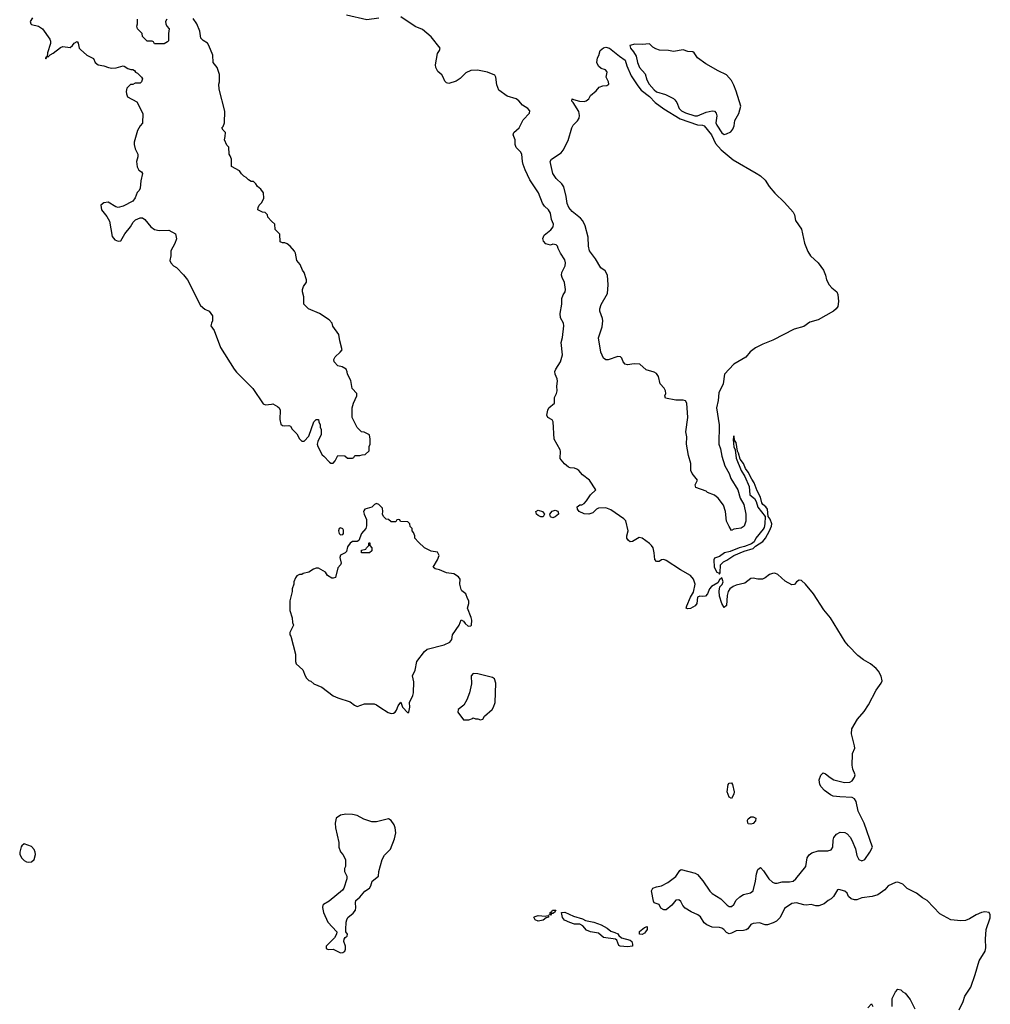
# Model space of a CAD drawing. Header units: inches. Extents: x 2396598 to 2566999, y 262085 to 451979.
# Tile 274 of 280: x 2527913 to 2535955, y 407929 to 416085. Entities that reach past the tile are written whole.
import ezdxf

# ---------------------------------------------------------------- set-up
doc = ezdxf.new("R2010")
doc.units = ezdxf.units.IN
doc.header["$MEASUREMENT"] = 0
for name, color, linetype in [('C5420', 7, 'Continuous'), ('C5421', 7, 'Continuous'), ('C5430', 7, 'Continuous'), ('C5431', 7, 'Continuous')]:
    doc.layers.add(name, color=color, linetype=linetype)

msp = doc.modelspace()

# ---------------------------------------------------------------- linework, layer by layer
at = {"layer": 'C5420', "color": 5, "elevation": 40}
msp.add_lwpolyline([(2527950, 409258), (2527930, 409242), (2527926.2, 409233.8), (2527913, 409190), (2527915.5, 409170), (2527930, 409140.7), (2527950, 409120.7), (2527970, 409110.6), (2527990, 409107.7), (2528010, 409110.8), (2528032.7, 409130), (2528042.7, 409170), (2528040.9, 409190), (2528032.9, 409212.9), (2528010, 409237.2)], close=True, dxfattribs=at)
at = {"layer": 'C5421', "color": 5, "elevation": 40}
for points in [[(2528019.8, 416100.2), (2528001, 416070), (2528004.7, 416050), (2528010, 416044.7), (2528070, 416030.7), (2528101, 416010), (2528162.5, 415922.5), (2528167.7, 415907.7), (2528167.5, 415887.5), (2528143, 415810), (2528139.8, 415780.2), (2528128, 415770), (2528130, 415762), (2528140.4, 415779.6), (2528150, 415776), (2528164.8, 415795.2), (2528190.9, 415809.1), (2528250, 415853.4), (2528270, 415862.8), (2528330, 415856), (2528349.4, 415870.6), (2528364, 415890), (2528390, 415904.7), (2528398.8, 415890), (2528406, 415850), (2528416.8, 415836.8), (2528470, 415791.3), (2528523.6, 415763.6), (2528538, 415730), (2528562, 415710), (2528610, 415704), (2528650, 415687.7), (2528675.5, 415684.5), (2528712.9, 415687.1), (2528770, 415702), (2528779.6, 415699.6), (2528810, 415682), (2528832.7, 415672.7), (2528850, 415672), (2528863.6, 415663.6), (2528871.6, 415651.6), (2528890, 415642), (2528922, 415610), (2528930, 415594), (2528922, 415570), (2528910, 415558), (2528870, 415558), (2528851.1, 415548.9), (2528830, 415548), (2528802, 415518), (2528796, 415490), (2528798, 415470), (2528807.1, 415447.1), (2528883.6, 415403.6), (2528932.7, 415307.3), (2528931.6, 415228.4), (2528910, 415206), (2528890, 415166), (2528861, 415070), (2528861, 415050), (2528870, 415014), (2528892, 414970), (2528892, 414950), (2528882, 414910), (2528885.4, 414865.4), (2528899.6, 414839.6), (2528923.6, 414823.6), (2528930.9, 414810.9), (2528916, 414750), (2528911, 414690), (2528902, 414670), (2528887.1, 414652.9), (2528870.5, 414609.5), (2528850, 414582), (2528770, 414539.3), (2528729.5, 414529.5), (2528710, 414536), (2528646.4, 414573.6), (2528610, 414569), (2528586, 414550), (2528591, 414510), (2528635.6, 414455.6), (2528656, 414416), (2528678, 414290), (2528702, 414262), (2528730, 414251.3), (2528750, 414252), (2528785.2, 414310), (2528832.3, 414370), (2528852.1, 414407.9), (2528872, 414428), (2528910, 414444), (2528930, 414442.8), (2528950, 414431), (2528998.8, 414370), (2529030, 414347.3), (2529070, 414338), (2529150, 414341), (2529204.7, 414310), (2529211.3, 414270), (2529198, 414230), (2529164.7, 414170), (2529164.7, 414130), (2529158, 414090), (2529164.7, 414070), (2529187.1, 414047.1), (2529211.1, 414031.1), (2529270, 413972), (2529304.7, 413930), (2529410, 413718), (2529446.4, 413686.4), (2529482, 413670), (2529510.9, 413630.9), (2529511.3, 413591.3), (2529501, 413570), (2529498, 413550), (2529524.7, 413510), (2529576, 413370), (2529690.7, 413190.7), (2529710, 413164.7), (2529844.7, 413030), (2529930, 412902), (2529950, 412894), (2530000, 412900.7)], [(2529132, 416090), (2529122, 416070), (2529124.7, 416050), (2529131.1, 416031.1), (2529152, 416010), (2529146, 415970), (2529144.7, 415910), (2529138.8, 415901.2), (2529110, 415886), (2529030, 415886), (2529022, 415902), (2529010, 415906), (2528970, 415906), (2528930, 415946), (2528928, 415970), (2528888.7, 416010), (2528884, 416030), (2528888.7, 416050), (2528888.4, 416088.4)], [(2530000, 414416.9), (2529968, 414450), (2529966, 414470), (2529948, 414488), (2529926, 414490), (2529886, 414510), (2529888, 414530), (2529898, 414550), (2529918, 414570), (2529934.6, 414605.4), (2529934, 414650), (2529910, 414682), (2529883.1, 414703.1), (2529870, 414726), (2529850, 414746), (2529830, 414746), (2529810, 414758), (2529790, 414778), (2529770, 414788), (2529750, 414808), (2529733.6, 414833.6), (2529669, 414869), (2529668.9, 414928.9), (2529658, 414958), (2529648, 414970), (2529646, 415030), (2529630, 415046), (2529609, 415089), (2529616.4, 415116.4), (2529618, 415150), (2529598, 415170), (2529588.7, 415190), (2529599, 415201), (2529608.7, 415230), (2529612.5, 415327.5), (2529565.2, 415510), (2529562, 415550), (2529568, 415570), (2529568.7, 415630), (2529548.7, 415690), (2529515.3, 415730), (2529513.2, 415790), (2529481.2, 415870), (2529468.7, 415890), (2529432.3, 415912.3), (2529413.2, 415933.2), (2529406, 415990), (2529380.7, 416050), (2529350, 416096)]]:
    msp.add_lwpolyline(points, dxfattribs=at)
at = {"layer": 'C5430', "color": 5, "elevation": 20}
for points in [[(2535696.2, 407883.8), (2535730, 407951.3), (2535744, 407996), (2535793.3, 408070), (2535830, 408176), (2535862, 408290), (2535911.3, 408370), (2535917.5, 408397.5), (2535914.5, 408470), (2535922, 408550), (2535953.3, 408646.7), (2535955.1, 408670), (2535944.5, 408690), (2535910, 408695.4), (2535882.4, 408690), (2535838, 408670), (2535782.9, 408637.1), (2535750, 408624.2), (2535710, 408619.4), (2535627.9, 408628), (2535538.1, 408678.1), (2535431.1, 408790), (2535392, 408812), (2535343.6, 408850), (2535267.3, 408887.3), (2535230, 408923.5), (2535190, 408940.3), (2535170, 408939), (2535109.7, 408910.3), (2535082, 408878), (2535022.9, 408837.1), (2534976.7, 408823.3), (2534891.1, 408811.1), (2534850, 408795.1), (2534830, 408794.5), (2534803.3, 408803.3), (2534781.4, 408821.5), (2534769.6, 408850), (2534750, 408865.4), (2534700.6, 408879.4), (2534690, 408878.7), (2534656.9, 408823.1), (2534636.6, 408803.4), (2534610.5, 408790), (2534577.3, 408762.7), (2534534.7, 408745.3), (2534510, 408745.1), (2534470, 408756.9), (2534430.2, 408749.8), (2534410, 408752.3), (2534350, 408768.5), (2534310, 408765.6), (2534250, 408723.8), (2534213, 408647), (2534182.4, 408617.6), (2534157.1, 408602.9), (2534110, 408587.9), (2534090, 408588.1), (2534043.7, 408603.7), (2533990, 408597.3), (2533970, 408589.8), (2533944.8, 408555.2), (2533933.2, 408546.8), (2533910, 408541.1), (2533850, 408539), (2533810, 408518.4), (2533790, 408514.1), (2533770, 408524.5), (2533746.6, 408550), (2533730, 408560.5), (2533710, 408566.4), (2533650, 408568.5), (2533606.3, 408586.3), (2533583.9, 408603.9), (2533554, 408654), (2533532.8, 408670), (2533475.5, 408695.5), (2533426.9, 408726.9), (2533406.6, 408746.6), (2533390, 408780.5), (2533373.7, 408793.7), (2533348.3, 408791.7), (2533317.3, 408750), (2533270, 408710.9), (2533250, 408712.8), (2533224.5, 408724.5), (2533210, 408754.7), (2533171, 408771), (2533164.1, 408784.1), (2533148.4, 408870), (2533159.6, 408890), (2533190, 408902.2), (2533230, 408910.2), (2533282.3, 408937.7), (2533350, 408987), (2533382.7, 409037.3), (2533394.8, 409045.2), (2533510, 409015.9), (2533530, 409004.2), (2533572.4, 408952.4), (2533630, 408865.3), (2533650, 408847), (2533721.7, 408801.7), (2533775.5, 408750), (2533790, 408740.3), (2533810, 408738.4), (2533830, 408757.3), (2533848.7, 408791.3), (2533879.8, 408820.2), (2533910, 408837.6), (2533967.3, 408852.7), (2533989.6, 408870.4), (2534009.6, 408950), (2534018.9, 409010), (2534030, 409044.7), (2534050, 409062.8), (2534076, 409036), (2534119.1, 408970), (2534150, 408941.6), (2534170, 408932.7), (2534190, 408932.2), (2534230, 408943.2), (2534290, 408943.5), (2534320.7, 408950), (2534343.9, 408970), (2534426.3, 409070), (2534437.2, 409142.8), (2534453, 409167), (2534476.8, 409183.2), (2534530, 409201.1), (2534610, 409201.3), (2534636, 409210), (2534651.2, 409230), (2534651.7, 409288.3), (2534659.3, 409310), (2534681.3, 409338.7), (2534710, 409354), (2534750, 409353), (2534770, 409340.5), (2534793.9, 409313.9), (2534808.4, 409290), (2534838.3, 409218.3), (2534850, 409161), (2534865.3, 409130), (2534890, 409117.6), (2534916.2, 409130), (2534958, 409190), (2534979.3, 409230), (2534909.1, 409430), (2534859.1, 409530), (2534844.2, 409610), (2534830, 409631.7), (2534810, 409642.2), (2534706.9, 409646.9), (2534654.3, 409654.3), (2534630, 409664.2), (2534581.2, 409701.2), (2534553.3, 409730), (2534541.3, 409750), (2534536.9, 409790), (2534550, 409826), (2534570, 409846.8), (2534590, 409839.1), (2534627.3, 409807.3), (2534657.3, 409790), (2534747.4, 409767.4), (2534791.6, 409770), (2534810, 409781.5), (2534830.9, 409810), (2534834, 409830), (2534816.5, 409876.5), (2534811.5, 409910), (2534814, 410000)], [(2535142, 407910), (2535143.1, 407976.9), (2535170, 408034), (2535190, 408054), (2535214, 408050), (2535231.6, 408031.6), (2535250, 408022), (2535292, 407970), (2535330.7, 407890.7)], [(2534940.4, 407899.6), (2534970, 407934), (2534982, 407910)]]:
    msp.add_lwpolyline(points, dxfattribs=at)
at = {"layer": 'C5430', "color": 5}
for points, elevation in [([(2533810, 409633.2), (2533790, 409645.2), (2533774.5, 409690), (2533782.9, 409750), (2533790, 409760.7), (2533810, 409762.8), (2533818, 409750), (2533832, 409690), (2533830, 409668.7)], 20), ([(2530616.4, 409503.6), (2530570, 409495.1), (2530536, 409470), (2530527.3, 409430), (2530530.9, 409390.9), (2530556, 409270), (2530558, 409230), (2530571.1, 409191.1), (2530591.3, 409170), (2530611.3, 409130), (2530612, 409070), (2530605.4, 409054.6), (2530604.7, 409030), (2530624.7, 408990), (2530624.7, 408970), (2530598, 408890), (2530586.4, 408873.6), (2530477.6, 408782.4), (2530430, 408757.2), (2530424, 408750), (2530420.7, 408730), (2530430.9, 408690.9), (2530466.8, 408610), (2530542, 408530), (2530538, 408510), (2530521, 408479), (2530452, 408410), (2530452.7, 408392.7), (2530470, 408382), (2530510, 408386), (2530570, 408356), (2530590, 408358), (2530608, 408370), (2530612.9, 408387.1), (2530613.2, 408410), (2530599, 408450), (2530602, 408470), (2530610, 408482), (2530627.3, 408492.7), (2530628, 408510), (2530615.3, 408530), (2530614, 408550), (2530617.2, 408610), (2530624, 408630), (2530632.7, 408647.3), (2530674.8, 408685.2), (2530695.3, 408710), (2530699, 408730), (2530694, 408770), (2530699, 408790), (2530730, 408818), (2530772.5, 408867.5), (2530810, 408891.3), (2530821.2, 408910), (2530833.2, 408950), (2530885.2, 408990), (2530889, 409030), (2530917.2, 409130), (2530936, 409164), (2530986.3, 409213.7), (2531019.7, 409300.2), (2531028.4, 409350), (2531024, 409390), (2531014.6, 409414.6), (2530991.5, 409451.5), (2530970, 409467), (2530870, 409441.7), (2530830, 409439.8), (2530764.1, 409464.1), (2530710, 409492.6), (2530670, 409502)], 40), ([(2533970, 409420.9), (2533950, 409424.5), (2533945.1, 409430), (2533944.4, 409455.6), (2533950, 409466), (2533970, 409481), (2533990, 409482.8), (2534011, 409470), (2534010.8, 409450), (2533990, 409426.6)], 20), ([(2532310, 408667.8), (2532298, 408670), (2532307.6, 408672.4), (2532308.7, 408690), (2532321.4, 408698.5), (2532328.3, 408710), (2532354.9, 408710), (2532345.5, 408690), (2532330, 408682.3), (2532318, 408682)], 20), ([(2532950, 408405.8), (2532889.3, 408410), (2532877.7, 408417.7), (2532859.3, 408459.3), (2532850, 408467.8), (2532750, 408482.9), (2532710, 408517.5), (2532641.2, 408530), (2532610, 408543.5), (2532579.5, 408579.5), (2532553.9, 408593.9), (2532510, 408593.5), (2532470, 408606.3), (2532427.3, 408627.3), (2532410, 408647.6), (2532402, 408690), (2532430, 408692.9), (2532500.6, 408660.6), (2532576, 408636), (2532602.3, 408622.3), (2532670, 408610.2), (2532730, 408588.4), (2532779.2, 408559.2), (2532810, 408534.3), (2532844.7, 408524.7), (2532870, 408512), (2532878.4, 408498.4), (2532900.3, 408480.3), (2532970, 408461.2), (2532984.1, 408450), (2532991.8, 408428.2), (2532990, 408409.8)], 20), ([(2532270, 408659.5), (2532290, 408664.7), (2532295.5, 408655.5), (2532293.7, 408650), (2532275.6, 408644.4), (2532250, 408626.9), (2532210, 408618.5), (2532183, 408630), (2532173.3, 408650), (2532182.6, 408657.4), (2532210, 408665.4)], 20), ([(2533070, 408508.7), (2533049.8, 408510), (2533048.5, 408531.5), (2533090, 408565.5), (2533112.5, 408572.5), (2533110.9, 408550), (2533099.4, 408530), (2533090, 408519.4)], 20)]:
    msp.add_lwpolyline(points, close=True, dxfattribs=dict(at, elevation=elevation))
at = {"layer": 'C5431', "color": 5}
for points, elevation in [([(2530890, 416096.9), (2530790, 416083.1), (2530622, 416122)], 20), ([(2534814, 410000), (2534814.2, 410005.8), (2534832, 410050), (2534830.9, 410070), (2534805.8, 410170), (2534808.2, 410210), (2534853.8, 410290), (2534910, 410354.2), (2534946.5, 410410), (2535008.4, 410531.6), (2535050.8, 410590), (2535057.8, 410610), (2535050, 410648.5), (2535030, 410689.1), (2535010.4, 410710), (2534962.5, 410750), (2534903.7, 410783.7), (2534858.1, 410818.1), (2534779.2, 410899.2), (2534753, 410933), (2534630.3, 411130), (2534576.5, 411196.5), (2534490, 411328), (2534424.6, 411410), (2534390, 411438.7), (2534370, 411442.5), (2534350.3, 411430), (2534333.7, 411406.3), (2534310, 411402.9), (2534254.6, 411434.6), (2534194.5, 411490), (2534170, 411499.2), (2534150, 411498.3), (2534124.7, 411490), (2534090, 411460.9), (2534068.9, 411451.1), (2534030, 411451.9), (2533990, 411459.7), (2533970, 411457.2), (2533921, 411419), (2533850, 411401), (2533825.4, 411390), (2533798, 411370), (2533783.7, 411350), (2533775.1, 411315.1), (2533768.5, 411231.5), (2533750, 411216.2), (2533730, 411249.6), (2533711.2, 411311.2), (2533709, 411351), (2533714, 411386), (2533733.3, 411406.7), (2533740.7, 411430), (2533730, 411460.5), (2533710, 411444.5), (2533698.3, 411421.7), (2533643.6, 411390), (2533629.5, 411370.5), (2533610.9, 411329.1), (2533594, 411310), (2533570, 411306.4), (2533549.1, 411310.9), (2533530, 411300.7), (2533523.6, 411250), (2533510.8, 411229.2), (2533470.9, 411209.1), (2533446.2, 411206.2), (2533435.3, 411210), (2533440.3, 411230), (2533470, 411301.7), (2533496.8, 411343.2), (2533509.8, 411410), (2533494.9, 411450), (2533470, 411481.4), (2533387, 411527), (2533270, 411606.5), (2533250, 411614), (2533230, 411609.8), (2533210, 411597.5), (2533190, 411597.3), (2533174.2, 411614.2), (2533170.9, 411670), (2533161.4, 411710), (2533148.6, 411730), (2533130, 411747.5), (2533070, 411790.5), (2533044.7, 411795.3), (2532990, 411761.7), (2532970, 411761.3), (2532958.4, 411770), (2532944.7, 411790), (2532944.1, 411810), (2532954, 411850), (2532935.2, 411935.2), (2532919.8, 411950), (2532810, 412024.8), (2532770, 412041.5), (2532710, 412038.5), (2532692.2, 412030), (2532660.4, 411999.6), (2532630, 411988), (2532590, 411992.7), (2532549.7, 412010), (2532533.6, 412030), (2532532.7, 412050), (2532554.5, 412065.5), (2532570, 412067.6), (2532590, 412077.7), (2532610, 412099), (2532642.9, 412150), (2532687, 412190), (2532633.5, 412270), (2532575, 412315), (2532544.5, 412350), (2532530, 412361.8), (2532510, 412369.2), (2532473.8, 412373.8), (2532459.9, 412379.9), (2532426.5, 412406.5), (2532398.1, 412438.1), (2532391.6, 412451.6), (2532393.5, 412510), (2532390, 412522), (2532342.6, 412610), (2532332.9, 412753), (2532324.7, 412770), (2532287.8, 412790), (2532280.4, 412810), (2532288.8, 412850), (2532298.4, 412870), (2532342.8, 412910), (2532343.6, 412956.4), (2532361.3, 412990), (2532366.4, 413010), (2532363.4, 413050), (2532368.4, 413090), (2532366.2, 413110), (2532349.5, 413150), (2532348.2, 413170), (2532355.8, 413190), (2532394.9, 413250), (2532409.9, 413310.1), (2532400.3, 413410), (2532411.7, 413451.7), (2532422.6, 413550), (2532419.7, 413570), (2532395.2, 413615.2), (2532391.8, 413651.8), (2532403.9, 413730), (2532405.7, 413774.3), (2532414.6, 413805.5), (2532433.7, 413830), (2532435.4, 413850), (2532427.1, 413907.1), (2532407.3, 413950), (2532402.9, 413970), (2532405.1, 413990), (2532432.6, 414047.4), (2532436, 414070), (2532430, 414097.2), (2532394.5, 414150), (2532373.2, 414190), (2532368.7, 414210), (2532359.3, 414219.3), (2532330, 414225.2), (2532310, 414218.4), (2532272.3, 414227.7), (2532251.8, 414250), (2532248.4, 414271.6), (2532259.5, 414300.5), (2532314.9, 414345.1), (2532334, 414370), (2532336.5, 414390), (2532318.9, 414430), (2532310, 414483.7), (2532295.4, 414510), (2532260.9, 414540.9), (2532244.5, 414564.5), (2532210.4, 414650), (2532138.7, 414758.7), (2532101, 414841), (2532085.6, 414885.6), (2532078.9, 414910), (2532073.4, 414970), (2532061.7, 414990), (2532027.5, 415027.5), (2532019.5, 415050), (2532017.8, 415090), (2532002.6, 415130), (2532008.6, 415150), (2532052.3, 415190), (2532085, 415255), (2532137.1, 415310), (2532140.7, 415330), (2532123.5, 415350), (2532077.8, 415377.8), (2532050, 415411.8), (2532026.9, 415430), (2531951.6, 415451.6), (2531881.7, 415501.7), (2531865.5, 415545.5), (2531859.4, 415610), (2531850, 415625.5), (2531790, 415649.8), (2531707.4, 415667.4), (2531650, 415662.8), (2531610, 415646), (2531562.7, 415597.3), (2531530, 415574.5), (2531470, 415556.8), (2531450, 415562), (2531436.3, 415576.3), (2531422.9, 415610), (2531410, 415627.4), (2531376.8, 415656.8), (2531360.6, 415690), (2531358.4, 415710), (2531375.8, 415804.2), (2531392.6, 415830), (2531396.3, 415850), (2531321.7, 415941.7), (2531250, 416004), (2531190, 416028.7), (2531070, 416109.6)], 20), ([(2530000, 412900.7), (2530010, 412902), (2530050, 412882), (2530062, 412870), (2530071, 412850), (2530067.1, 412772.9), (2530076, 412736), (2530090, 412724.7), (2530110, 412721), (2530143.6, 412723.6), (2530156.9, 412716.9), (2530170, 412694), (2530210, 412654), (2530230, 412614), (2530250, 412594), (2530270, 412594), (2530310, 412634), (2530350, 412754), (2530370, 412774), (2530390, 412774), (2530392.7, 412752.7), (2530402, 412730), (2530402, 412710), (2530412, 412690), (2530412, 412650), (2530382, 412590), (2530378, 412570), (2530382, 412550), (2530419.6, 412479.6), (2530434, 412470), (2530479.6, 412419.6), (2530490, 412412), (2530510, 412412), (2530528, 412430), (2530550, 412474), (2530607.3, 412472.7), (2530630, 412454), (2530670, 412454), (2530682, 412458), (2530690, 412474), (2530730, 412474), (2530750, 412482), (2530776.4, 412483.6), (2530807.3, 412512.7), (2530808, 412550), (2530818, 412570), (2530818, 412610), (2530810, 412646), (2530767.3, 412667.3), (2530746, 412670), (2530710, 412706), (2530668, 412790), (2530668.9, 412871.1), (2530678, 412910), (2530706, 412970), (2530706, 412990), (2530668, 413030), (2530656.4, 413096.4), (2530628.4, 413148.4), (2530627.3, 413167.3), (2530618, 413190), (2530586, 413210), (2530550, 413218), (2530518, 413250), (2530515.3, 413270), (2530526.3, 413293.7), (2530568.7, 413330), (2530584, 413350), (2530564.7, 413424.7), (2530556.5, 413476.5), (2530507.5, 413547.5), (2530501.2, 413570), (2530478.4, 413598.4), (2530398, 413650), (2530306, 413690), (2530268.4, 413728.4), (2530268, 413790), (2530255.3, 413830), (2530255.3, 413850), (2530264.7, 413875.3), (2530288, 413910), (2530288.7, 413930), (2530268.7, 413990), (2530255.3, 414010), (2530238, 414058), (2530208, 414090), (2530199, 414150), (2530190, 414168), (2530154, 414210), (2530130, 414228.7), (2530110, 414238), (2530090, 414238), (2530070, 414246), (2530067.3, 414307.3), (2530028.4, 414348.4), (2530026, 414390), (2530000, 414416.9)], 40)]:
    msp.add_lwpolyline(points, dxfattribs=dict(at, elevation=elevation))
for points, elevation in [([(2533810, 411855.1), (2533790, 411887.6), (2533768.6, 411930), (2533759.6, 412010), (2533743.9, 412063.9), (2533701, 412121), (2533670, 412145.9), (2533611.8, 412170), (2533600.4, 412180.4), (2533514, 412210), (2533509.1, 412230.9), (2533528, 412270), (2533485.4, 412325.4), (2533472.7, 412350), (2533474, 412410), (2533454.3, 412474.3), (2533438.9, 412570), (2533440.3, 412630), (2533432.5, 412672.5), (2533449.2, 412790), (2533441.2, 412910), (2533430, 412928.2), (2533410, 412932.6), (2533350, 412933.1), (2533262.7, 412950), (2533259.1, 412970), (2533265.5, 412990), (2533264.2, 413010), (2533252.7, 413032.7), (2533219.8, 413070), (2533204.9, 413130), (2533190, 413155.4), (2533170, 413165.7), (2533104.3, 413184.3), (2533050, 413231.5), (2533005.1, 413234.9), (2532950, 413225.4), (2532930, 413231.2), (2532913.9, 413250), (2532900.9, 413280.9), (2532890, 413292.8), (2532870, 413295.6), (2532790, 413268), (2532770, 413266.2), (2532750, 413281.7), (2532728.8, 413330), (2532709.1, 413450), (2532739, 413541), (2532745, 413590), (2532742.1, 413610), (2532719.9, 413670), (2532719.8, 413690), (2532730, 413725.8), (2532783, 413817), (2532788.8, 413890), (2532783.5, 413970), (2532763.8, 414003.8), (2532728.7, 414030), (2532683.8, 414103.8), (2532633.6, 414170), (2532624.6, 414210), (2532623.5, 414283.5), (2532598.8, 414378.8), (2532579, 414419), (2532560.3, 414440.3), (2532490, 414496.1), (2532463.7, 414530), (2532450, 414561.7), (2532441.3, 414621.3), (2532421.2, 414701.2), (2532406.3, 414726.3), (2532358.4, 414770), (2532329.5, 414810), (2532309.5, 414910), (2532318.4, 414930), (2532398.6, 414981.4), (2532416.2, 415003.8), (2532456.9, 415083.1), (2532486.9, 415190), (2532499.6, 415210), (2532534.1, 415245.9), (2532547.9, 415270), (2532550.9, 415290.9), (2532544.7, 415324.7), (2532499.1, 415399.1), (2532487.3, 415410), (2532489.2, 415430.8), (2532502.8, 415422.8), (2532550, 415410.4), (2532590, 415408.5), (2532607.5, 415412.5), (2532629.2, 415430), (2532642.7, 415457.3), (2532690, 415496), (2532714, 415526), (2532743.3, 415536.7), (2532778.9, 415541.1), (2532793.2, 415550), (2532791.5, 415571.5), (2532773.2, 415610), (2532779.3, 415650), (2532776.6, 415656.6), (2532768, 415670), (2532730, 415681.2), (2532710, 415701.2), (2532696.2, 415730), (2532699.7, 415770), (2532711.3, 415788.7), (2532723.1, 415830), (2532750, 415853.2), (2532770, 415857.8), (2532799.5, 415850), (2532882.4, 415782.4), (2532930, 415750.1), (2532944, 415704), (2532979.4, 415619.4), (2533035.8, 415535.8), (2533062.6, 415502.6), (2533130, 415447.8), (2533178.8, 415398.8), (2533250, 415346.2), (2533384.4, 415264.4), (2533530, 415213.5), (2533571.3, 415211.3), (2533584.9, 415204.9), (2533644.8, 415130), (2533678.4, 415058.4), (2533725.8, 415005.8), (2533825.3, 414925.3), (2534014.5, 414814.5), (2534050.7, 414790.7), (2534090, 414756.2), (2534123.9, 414703.9), (2534170, 414648.1), (2534250, 414570.8), (2534322.6, 414490), (2534331.9, 414470), (2534342.3, 414422.3), (2534390.4, 414350), (2534415.2, 414235.2), (2534443.7, 414163.7), (2534465.4, 414130), (2534528.2, 414070), (2534572.3, 414010), (2534590.8, 413970), (2534598.9, 413930), (2534620.3, 413890), (2534643, 413863), (2534682.7, 413830), (2534692.7, 413810), (2534696.9, 413750), (2534692.7, 413710), (2534678.5, 413690), (2534655.3, 413670), (2534530, 413600.1), (2534460.7, 413579.3), (2534410, 413543.1), (2534330, 413520.6), (2534153.8, 413430), (2534070, 413397.1), (2534010, 413366.9), (2533966.3, 413333.7), (2533930, 413289.9), (2533829.5, 413230.5), (2533752.3, 413147.7), (2533741.8, 413070), (2533705.1, 412994.9), (2533699.8, 412930), (2533685.4, 412870), (2533707.2, 412730), (2533704.5, 412570), (2533719.5, 412530), (2533729.8, 412469.8), (2533755.5, 412390), (2533790, 412325.9), (2533805.7, 412285.7), (2533863.5, 412190), (2533881.9, 412121.9), (2533912.8, 412070), (2533930.2, 411990), (2533930.3, 411930.3), (2533917, 411890), (2533890, 411873.3), (2533850, 411867.3), (2533830, 411865.1)], -20), ([(2533130, 415886), (2533070, 415878.3), (2533010, 415882.4), (2532967.3, 415870), (2532972.7, 415850), (2532999.8, 415819.8), (2533021.9, 415781.9), (2533030.9, 415730), (2533047.9, 415690), (2533095.5, 415635.5), (2533110, 415587.8), (2533129, 415550), (2533170, 415503.6), (2533190, 415486.3), (2533264.6, 415464.6), (2533331.2, 415431.2), (2533342.5, 415422.5), (2533357.9, 415397.9), (2533377.9, 415350), (2533396.5, 415330), (2533430, 415313.6), (2533506.9, 415290), (2533530, 415288.2), (2533600.4, 415319.6), (2533650, 415330.1), (2533670, 415326.8), (2533683.4, 415310), (2533688.3, 415290), (2533681.7, 415230), (2533690, 415210.2), (2533730, 415147.8), (2533750, 415135.3), (2533770, 415138.8), (2533804.7, 415155.3), (2533821.2, 415178.8), (2533833.1, 415206.9), (2533837, 415250), (2533871.3, 415308.7), (2533888.2, 415370), (2533850, 415492.8), (2533830, 415542.4), (2533810, 415581.2), (2533770, 415628.2), (2533700.4, 415660.4), (2533598.9, 415718.9), (2533530.3, 415770.3), (2533501, 415810), (2533490, 415818.4), (2533450, 415821.5), (2533410, 415834.5), (2533330, 415822.1), (2533289, 415830), (2533212.9, 415832.9), (2533183, 415843), (2533157.8, 415857.8)], 20), ([(2533830, 412639), (2533825, 412610), (2533826.3, 412573.7), (2533830, 412548.2), (2533841.3, 412521.3), (2533850, 412454), (2533890, 412350.3), (2533921.8, 412301.8), (2533958.4, 412218.4), (2533963.8, 412150), (2533999.9, 412119.9), (2534014.2, 412094.2), (2534030, 412048.1), (2534088.4, 411970), (2534087.8, 411910), (2534081.1, 411878.9), (2534073.7, 411866.3), (2534013, 411790), (2533998.7, 411761.3), (2533976.2, 411743.8), (2533919.7, 411720.3), (2533875.5, 411710), (2533799.4, 411680.6), (2533753.8, 411670), (2533710, 411639.9), (2533670, 411625.6), (2533664.4, 411610), (2533668.2, 411550), (2533689.8, 411509.8), (2533702.9, 411502.9), (2533710, 411492.9), (2533716.2, 411503.8), (2533719.9, 411570), (2533744.8, 411595.2), (2533772.5, 411607.5), (2533830, 411646.7), (2533916.9, 411683.1), (2533990, 411704.8), (2534010, 411723), (2534070, 411761.5), (2534092.6, 411790), (2534125, 411850), (2534141.8, 411890), (2534144.9, 411910), (2534130, 411948.3), (2534114.4, 411970), (2534109.1, 412030), (2534095.1, 412050), (2534069.5, 412069.5), (2534062, 412082), (2534050.3, 412130), (2534023.2, 412183.2), (2533999.1, 412250), (2533978, 412278), (2533950, 412335.8), (2533926.4, 412366.4), (2533910, 412409.7), (2533883.7, 412443.7), (2533870, 412495.1), (2533861.4, 412510), (2533850, 412582), (2533838, 412598)], 20), ([(2530870, 412078), (2530854, 412070), (2530830, 412046), (2530774, 412030), (2530763.5, 412016.5), (2530761, 412010), (2530766, 411990), (2530786.4, 411946.4), (2530786.4, 411893.6), (2530781, 411870), (2530744.7, 411830), (2530722, 411770), (2530710, 411762), (2530670, 411762), (2530650, 411748.7), (2530630, 411718), (2530619.9, 411680.1), (2530610.7, 411669.3), (2530571.1, 411648.9), (2530566.8, 411630), (2530576.9, 411583.1), (2530572, 411570), (2530550, 411546), (2530530, 411466), (2530510, 411458), (2530500.4, 411460.4), (2530462, 411482), (2530446, 411510), (2530390, 411542), (2530370, 411542), (2530346.4, 411533.6), (2530310, 411508.7), (2530262.8, 411497.2), (2530250, 411489), (2530231.3, 411488.7), (2530210, 411478), (2530196.9, 411463.1), (2530184.7, 411430), (2530184.7, 411410), (2530171.3, 411370), (2530170.9, 411349.1), (2530152, 411270), (2530151.3, 411190), (2530171.1, 411131.1), (2530172.7, 411092.7), (2530182, 411070), (2530152, 411010), (2530152, 410990), (2530158.8, 410978.8), (2530198, 410830), (2530198, 410770), (2530204.7, 410750), (2530258.8, 410698.8), (2530278, 410650), (2530290, 410632), (2530310, 410612), (2530325.4, 410605.4), (2530350, 410584.7), (2530415.3, 410555.3), (2530510, 410484.7), (2530550, 410466.8), (2530650, 410436), (2530686.2, 410406.2), (2530710, 410397.3), (2530770, 410417.3), (2530850, 410417.3), (2530870, 410410.8), (2530896, 410390), (2530966.9, 410346.9), (2530990, 410339.1), (2531010, 410340.7), (2531024, 410350), (2531034.8, 410365.2), (2531050, 410402), (2531070, 410431.3), (2531086, 410390), (2531130, 410342.8), (2531136, 410350), (2531144.5, 410390), (2531143.7, 410430), (2531170, 410486), (2531176.3, 410510), (2531179.1, 410599.1), (2531169, 410650), (2531190, 410698), (2531204.7, 410770), (2531267.4, 410852.6), (2531290, 410870.6), (2531430, 410906), (2531477.2, 410930), (2531492.7, 410950), (2531499, 410990), (2531555.3, 411070), (2531570, 411114), (2531590, 411102), (2531603.5, 411083.5), (2531630, 411062), (2531650, 411064.7), (2531655.3, 411070), (2531659, 411110), (2531654.6, 411134.6), (2531622, 411210), (2531635.3, 411250), (2531635.3, 411270), (2531622, 411290), (2531608.4, 411328.4), (2531575.3, 411355.3), (2531570, 411366), (2531559, 411410), (2531562, 411450), (2531549, 411470), (2531510, 411496), (2531450, 411504), (2531390, 411529.3), (2531355.3, 411535.3), (2531338, 411550), (2531375.3, 411610), (2531387.3, 411647.3), (2531374.6, 411674.6), (2531323.1, 411683.1), (2531266, 411710), (2531216.4, 411756.4), (2531186, 411790), (2531186, 411810), (2531176.4, 411836.4), (2531166, 411850), (2531166, 411870), (2531147.3, 411887.3), (2531146, 411910), (2531130, 411926), (2531068.4, 411928.4), (2531062, 411942), (2531050, 411946), (2531038, 411942), (2531030, 411926), (2530990, 411926), (2530970, 411946), (2530948.9, 411948.9), (2530928, 411970), (2530918, 411990), (2530922, 412010), (2530918, 412038), (2530890, 412068)], 40), ([(2532230, 411966.1), (2532210, 411976.8), (2532194, 411990), (2532189.7, 412010), (2532210, 412023.2), (2532245.3, 412010), (2532261.1, 411990), (2532250, 411968)], 20), ([(2532330, 411957.8), (2532310, 411967.1), (2532305.1, 411990), (2532325.6, 412014.4), (2532350, 412023.2), (2532373.1, 412013.1), (2532376.1, 411996.1), (2532376.1, 411990), (2532350, 411966)], 20), ([(2530570, 411875.1), (2530561, 411870), (2530554, 411850), (2530560.7, 411830), (2530570, 411818.8), (2530590, 411821), (2530597.2, 411830), (2530595.9, 411855.9), (2530590, 411868.7)], 40), ([(2530810, 411668), (2530746, 411670), (2530746, 411690), (2530782, 411698), (2530786, 411710), (2530806, 411730), (2530806, 411750), (2530810, 411754), (2530814, 411750), (2530814, 411730), (2530832, 411710), (2530830, 411686)], 40), ([(2531670, 410669), (2531654.8, 410650), (2531656.3, 410583.7), (2531640.5, 410510), (2531617.1, 410450), (2531591.6, 410408.5), (2531545.7, 410370), (2531543.8, 410350), (2531590, 410284.7), (2531634, 410286), (2531664, 410296), (2531670, 410302), (2531690, 410294), (2531710, 410294), (2531730, 410284.7), (2531750, 410292), (2531765.2, 410314.8), (2531828.7, 410370), (2531839, 410390), (2531852.7, 410430), (2531859.3, 410590), (2531846, 410626), (2531830, 410637.2), (2531710, 410666)], 40)]:
    msp.add_lwpolyline(points, close=True, dxfattribs=dict(at, elevation=elevation))

doc.saveas('drawing.dxf')
